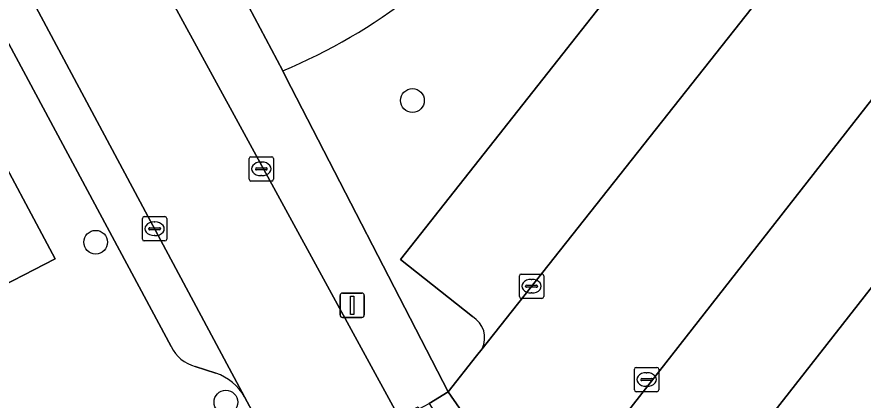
# Model space of a CAD drawing. Extents: x 160304 to 160955, y 383684 to 384161.
# Drawn here: x 160799.97 to 160834.76, y 383816.54 to 383832.31 of the extents above; entities that cross this region are included whole.
import ezdxf

# ---------------------------------------------------------------- set-up
doc = ezdxf.new("R2010")
doc.units = 0
for name, color, linetype in [('IMGEO_Boom', 7, 'Continuous'), ('IMGEO_Erf', 7, 'Continuous'), ('IMGEO_Groenvoorziening', 7, 'Continuous'), ('IMGEO_Haag', 7, 'Continuous'), ('IMGEO_Kolk', 7, 'Continuous'), ('IMGEO_Lichtmast', 7, 'Continuous'), ('IMGEO_Parkeervlak_open', 7, 'Continuous'), ('IMGEO_Rijbaan_lokaal_open', 7, 'Continuous'), ('IMGEO_Voetpad_open', 7, 'Continuous')]:
    doc.layers.add(name, color=color, linetype=linetype)

msp = doc.modelspace()

# ---------------------------------------------------------------- linework, layer by layer
at = {"layer": 'IMGEO_Boom'}
for centre in [(160816.232, 383828.865), (160803.211, 383823.035), (160808.565, 383816.455)]:
    msp.add_circle(centre, 0.489, dxfattribs=at)
at = {"layer": 'IMGEO_Erf'}
msp.add_lwpolyline([(160784.351, 383854.625), (160781.345, 383853.033), (160784.479, 383847.144), (160787.163, 383842.1), (160789.847, 383837.056), (160792.531, 383832.012), (160795.216, 383826.967), (160798.507, 383820.783), (160801.546, 383822.346)], close=True, dxfattribs=at)
at = {"layer": 'IMGEO_Groenvoorziening'}
for points in [[(160818.697, 383819.974), (160815.741, 383822.324), (160826.826, 383836.393)], [(160810.899, 383830.084), (160811.03, 383829.829), (160817.702, 383816.886), (160818.873, 383818.367), (160819.095, 383818.648)]]:
    msp.add_lwpolyline(points, dxfattribs=at)
for centre, radius, start, end in [((160801.876, 383851.692), 23.416, 292.6652, 323.0134), ((160818.209, 383819.105), 0.996, 332.7058, 60.7086)]:
    msp.add_arc(centre, radius, start, end, dxfattribs=at)
at = {"layer": 'IMGEO_Haag'}
for points in [[(160818.697, 383819.974), (160815.741, 383822.324), (160826.826, 383836.393)], [(160810.899, 383830.084), (160811.03, 383829.829), (160817.702, 383816.886), (160818.873, 383818.367), (160819.095, 383818.648)]]:
    msp.add_lwpolyline(points, dxfattribs=at)
for centre, radius, start, end in [((160801.876, 383851.692), 23.416, 292.6652, 323.0134), ((160818.209, 383819.105), 0.996, 332.7058, 60.7086)]:
    msp.add_arc(centre, radius, start, end, dxfattribs=at)
at = {"layer": 'IMGEO_Kolk'}
for p, q in [((160809.52, 383825.628), (160809.52, 383826.48)), ((160809.595, 383826.554), (160810.447, 383826.554)), ((160810.521, 383826.48), (160810.521, 383825.628)), ((160809.822, 383826.097), (160810.22, 383826.097)), ((160810.008, 383826.334), (160810.033, 383826.334)), ((160809.779, 383826.048), (160809.779, 383826.06)), ((160810.217, 383826.011), (160809.819, 383826.011)), ((160810.031, 383825.774), (160810.006, 383825.774)), ((160810.263, 383826.06), (160810.263, 383826.048)), ((160810.447, 383825.554), (160809.595, 383825.554)), ((160805.132, 383823.162), (160805.132, 383824.014)), ((160805.207, 383824.088), (160806.059, 383824.088)), ((160806.133, 383824.014), (160806.133, 383823.162)), ((160805.62, 383823.868), (160805.645, 383823.868)), ((160805.391, 383823.582), (160805.391, 383823.594)), ((160805.829, 383823.545), (160805.431, 383823.545)), ((160805.434, 383823.631), (160805.832, 383823.631)), ((160805.643, 383823.308), (160805.618, 383823.308)), ((160805.875, 383823.594), (160805.875, 383823.582)), ((160806.059, 383823.088), (160805.207, 383823.088)), ((160820.629, 383820.8), (160820.629, 383821.652)), ((160820.704, 383821.726), (160821.556, 383821.726)), ((160821.63, 383821.652), (160821.63, 383820.8)), ((160820.888, 383821.22), (160820.888, 383821.232)), ((160820.931, 383821.269), (160821.329, 383821.269)), ((160821.117, 383821.506), (160821.142, 383821.506)), ((160821.372, 383821.232), (160821.372, 383821.22)), ((160821.326, 383821.183), (160820.928, 383821.183)), ((160821.14, 383820.946), (160821.115, 383820.946)), ((160821.556, 383820.726), (160820.704, 383820.726)), ((160825.36, 383816.96), (160825.36, 383817.812)), ((160825.435, 383817.886), (160826.287, 383817.886)), ((160826.361, 383817.812), (160826.361, 383816.96)), ((160825.662, 383817.429), (160826.06, 383817.429)), ((160825.848, 383817.666), (160825.873, 383817.666)), ((160825.619, 383817.38), (160825.619, 383817.392)), ((160826.057, 383817.343), (160825.659, 383817.343)), ((160825.871, 383817.106), (160825.846, 383817.106)), ((160826.103, 383817.392), (160826.103, 383817.38)), ((160826.287, 383816.886), (160825.435, 383816.886))]:
    msp.add_line(p, q, dxfattribs=at)
for points in [[(160809.52, 383825.628), (160809.52, 383826.48)], [(160809.595, 383826.554), (160810.447, 383826.554)], [(160810.521, 383826.48), (160810.521, 383825.628)], [(160810.447, 383825.554), (160809.595, 383825.554)], [(160805.132, 383823.162), (160805.132, 383824.014)], [(160805.207, 383824.088), (160806.059, 383824.088)], [(160806.133, 383824.014), (160806.133, 383823.162)], [(160806.059, 383823.088), (160805.207, 383823.088)], [(160820.629, 383820.8), (160820.629, 383821.652)], [(160820.704, 383821.726), (160821.556, 383821.726)], [(160821.63, 383821.652), (160821.63, 383820.8)], [(160821.556, 383820.726), (160820.704, 383820.726)], [(160825.36, 383816.96), (160825.36, 383817.812)], [(160825.435, 383817.886), (160826.287, 383817.886)], [(160826.361, 383817.812), (160826.361, 383816.96)], [(160826.287, 383816.886), (160825.435, 383816.886)]]:
    msp.add_lwpolyline(points, dxfattribs=at)
for centre, radius, start, end in [((160809.597, 383826.478), 0.0765, 91.552, 178.448), ((160809.597, 383826.478), 0.0765, 91.552, 178.448), ((160810.445, 383826.478), 0.0765, 1.552, 88.448), ((160810.445, 383826.478), 0.0765, 1.552, 88.448), ((160809.819, 383826.057), 0.0403, 85.8775, 175.7526), ((160810.224, 383826.059), 0.0386, 1.7309, 96.639), ((160809.816, 383826.047), 0.0366, 178.938, 274.7102), ((160810.22, 383826.054), 0.043, 264.8664, 352.4533), ((160809.597, 383825.63), 0.0765, 181.552, 268.448), ((160809.597, 383825.63), 0.0765, 181.552, 268.448), ((160810.445, 383825.63), 0.0765, 271.552, 358.448), ((160810.445, 383825.63), 0.0765, 271.552, 358.448), ((160805.209, 383824.012), 0.0765, 91.552, 178.448), ((160805.209, 383824.012), 0.0765, 91.552, 178.448), ((160806.057, 383824.012), 0.0765, 1.552, 88.448), ((160806.057, 383824.012), 0.0765, 1.552, 88.448), ((160805.431, 383823.591), 0.0403, 85.8775, 175.7526), ((160805.428, 383823.581), 0.0366, 178.938, 274.7102), ((160805.832, 383823.588), 0.043, 264.8664, 352.4533), ((160805.836, 383823.593), 0.0386, 1.7309, 96.639), ((160805.209, 383823.164), 0.0765, 181.552, 268.448), ((160805.209, 383823.164), 0.0765, 181.552, 268.448), ((160806.057, 383823.164), 0.0765, 271.552, 358.448), ((160806.057, 383823.164), 0.0765, 271.552, 358.448), ((160820.706, 383821.65), 0.0765, 91.552, 178.448), ((160820.706, 383821.65), 0.0765, 91.552, 178.448), ((160821.554, 383821.65), 0.0765, 1.552, 88.448), ((160821.554, 383821.65), 0.0765, 1.552, 88.448), ((160820.928, 383821.229), 0.0403, 85.8775, 175.7526), ((160820.925, 383821.219), 0.0366, 178.938, 274.7102), ((160821.329, 383821.226), 0.043, 264.8664, 352.4533), ((160821.333, 383821.231), 0.0386, 1.7309, 96.639), ((160820.706, 383820.802), 0.0765, 181.552, 268.448), ((160820.706, 383820.802), 0.0765, 181.552, 268.448), ((160821.554, 383820.802), 0.0765, 271.552, 358.448), ((160821.554, 383820.802), 0.0765, 271.552, 358.448), ((160825.437, 383817.81), 0.0765, 91.552, 178.448), ((160825.437, 383817.81), 0.0765, 91.552, 178.448), ((160826.285, 383817.81), 0.0765, 1.552, 88.448), ((160826.285, 383817.81), 0.0765, 1.552, 88.448), ((160825.659, 383817.389), 0.0403, 85.8775, 175.7526), ((160826.064, 383817.391), 0.0386, 1.7309, 96.639), ((160825.656, 383817.379), 0.0366, 178.938, 274.7102), ((160826.06, 383817.386), 0.043, 264.8664, 352.4533), ((160825.437, 383816.962), 0.0765, 181.552, 268.448), ((160825.437, 383816.962), 0.0765, 181.552, 268.448), ((160826.285, 383816.962), 0.0765, 271.552, 358.448), ((160826.285, 383816.962), 0.0765, 271.552, 358.448)]:
    msp.add_arc(centre, radius, start, end, dxfattribs=at)
for centre, major_axis, ratio, start_param, end_param in [((160810.007, 383826.054), (-0.387, 0.002), 0.722429, 4.712389, 7.853982), ((160810.032, 383826.054), (-0.39, 0.002), 0.717154, 1.570796, 4.712389), ((160805.619, 383823.588), (-0.387, 0.002), 0.722429, 4.712389, 7.853982), ((160805.644, 383823.588), (-0.39, 0.002), 0.717154, 1.570796, 4.712389), ((160821.116, 383821.226), (-0.387, 0.002), 0.722429, 4.712389, 7.853982), ((160821.141, 383821.226), (-0.39, 0.002), 0.717154, 1.570796, 4.712389), ((160825.847, 383817.386), (-0.387, 0.002), 0.722429, 4.712389, 7.853982), ((160825.872, 383817.386), (-0.39, 0.002), 0.717154, 1.570796, 4.712389)]:
    msp.add_ellipse(centre, major_axis=major_axis, ratio=ratio, start_param=start_param, end_param=end_param, dxfattribs=at)
at = {"layer": 'IMGEO_Lichtmast'}
for p, q in [((160813.361, 383820.942), (160814.151, 383820.942)), ((160814.151, 383820.942), (160813.361, 383820.942)), ((160813.261, 383820.042), (160813.261, 383820.842)), ((160813.261, 383820.842), (160813.261, 383820.042)), ((160814.251, 383820.842), (160814.251, 383820.042)), ((160814.251, 383820.042), (160814.251, 383820.842)), ((160814.151, 383819.942), (160813.361, 383819.942)), ((160813.361, 383819.942), (160814.151, 383819.942))]:
    msp.add_line(p, q, dxfattribs=at)
msp.add_lwpolyline([(160813.681, 383820.817), (160813.831, 383820.817), (160813.831, 383820.067), (160813.681, 383820.067), (160813.681, 383820.817)], dxfattribs=at)
for centre, start, end in [((160813.361, 383820.842), 90, 180), ((160813.361, 383820.842), 90, 180), ((160814.151, 383820.842), 0, 90), ((160814.151, 383820.842), 360, 90), ((160813.361, 383820.042), 180, 270), ((160813.361, 383820.042), 180, 270), ((160814.151, 383820.042), 270, 0), ((160814.151, 383820.042), 270, 0)]:
    msp.add_arc(centre, 0.1, start, end, dxfattribs=at)
at = {"layer": 'IMGEO_Parkeervlak_open'}
for points in [[(160809.333, 383816.673), (160785.169, 383861.857)], [(160784.614, 383859.091), (160786.477, 383855.764), (160806.317, 383818.739)], [(160826.826, 383836.393), (160815.741, 383822.324), (160818.697, 383819.974)], [(160810.58, 383835.559), (160808.576, 383834.484), (160810.899, 383830.084)], [(160819.095, 383818.648), (160830.683, 383833.311)], [(160837.528, 383831.992), (160822.42, 383812.658)], [(160823.8, 383812.776), (160826.73, 383810.469), (160840.69, 383828.317), (160837.742, 383830.632)], [(160807.307, 383817.926), (160808.157, 383817.646)]]:
    msp.add_lwpolyline(points, dxfattribs=at)
for centre, radius, start, end in [((160801.876, 383851.692), 23.416, 292.6652, 323.0134), ((160818.209, 383819.105), 0.996, 332.7058, 60.7086), ((160807.635, 383819.335), 1.446, 204.3225, 256.8909), ((160807.438, 383815.579), 2.188, 29.9866, 70.806)]:
    msp.add_arc(centre, radius, start, end, dxfattribs=at)
at = {"layer": 'IMGEO_Rijbaan_lokaal_open'}
for points in [[(160785.169, 383861.857), (160809.333, 383816.673), (160811.089, 383813.39), (160815.679, 383815.845), (160806.296, 383833.052)], [(160830.683, 383833.311), (160819.095, 383818.648), (160818.873, 383818.367), (160817.702, 383816.886), (160821.453, 383811.461), (160822.42, 383812.658), (160837.528, 383831.992)]]:
    msp.add_lwpolyline(points, dxfattribs=at)
at = {"layer": 'IMGEO_Voetpad_open'}
for points in [[(160791.178, 383869.514), (160788.396, 383867.631), (160788.408, 383867.485), (160788.499, 383866.959), (160788.636, 383866.444), (160788.819, 383865.943), (160788.947, 383865.656), (160792.495, 383858.988), (160794.942, 383854.39), (160795.869, 383854.884), (160799.143, 383848.731), (160798.216, 383848.237), (160803.196, 383838.878), (160804.123, 383839.372), (160807.223, 383833.546), (160806.296, 383833.052), (160815.679, 383815.845), (160816.465, 383816.263), (160816.514, 383816.183), (160816.926, 383816.406), (160817.702, 383816.886), (160811.03, 383829.829)], [(160811.03, 383829.829), (160810.899, 383830.084), (160808.576, 383834.484), (160808.226, 383834.297), (160805.439, 383839.563), (160805.747, 383839.727), (160803.446, 383844.206), (160802.356, 383845.996), (160800.003, 383850.5), (160799.597, 383850.284), (160796.835, 383855.575), (160797.216, 383855.79), (160794.812, 383860.274), (160794.717, 383860.178), (160791.362, 383866.562)], [(160806.317, 383818.739), (160786.477, 383855.764)], [(160784.351, 383854.625), (160801.546, 383822.346), (160798.507, 383820.783)], [(160837.742, 383830.632), (160840.69, 383828.317), (160826.73, 383810.469), (160823.8, 383812.776)], [(160808.157, 383817.646), (160807.307, 383817.926)], [(160798.66, 383813.873), (160802.245, 383808.778), (160808.625, 383803.562), (160811.332, 383806.927), (160811.583, 383807.291), (160811.801, 383807.676), (160811.984, 383808.079), (160812.129, 383808.497), (160812.237, 383808.926), (160812.306, 383809.363), (160812.336, 383809.804), (160812.326, 383810.246), (160812.277, 383810.686), (160812.189, 383811.119), (160812.062, 383811.543), (160812.034, 383811.622), (160811.089, 383813.39), (160809.333, 383816.673)]]:
    msp.add_lwpolyline(points, dxfattribs=at)
msp.add_lwpolyline([(160817.702, 383816.886), (160816.926, 383816.406), (160820.322, 383810.986), (160820.615, 383811.137), (160820.805, 383810.984), (160821.107, 383811.033), (160821.453, 383811.461)], close=True, dxfattribs=at)
for centre, radius, start, end in [((160807.635, 383819.335), 1.446, 204.3225, 256.8909), ((160807.438, 383815.579), 2.188, 29.9866, 70.806)]:
    msp.add_arc(centre, radius, start, end, dxfattribs=at)

doc.saveas('drawing.dxf')
